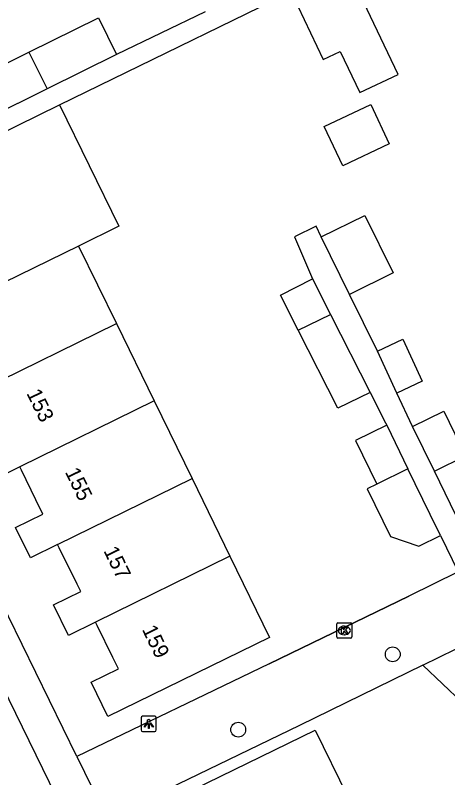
# Model space of a CAD drawing. Extents: x 160457 to 162082, y 388340 to 389736.
# Drawn here: x 160911.8 to 160940.3, y 389001.2 to 389051.5 of the extents above; entities that cross this region are included whole.
import ezdxf

# ---------------------------------------------------------------- set-up
doc = ezdxf.new("R2010")
doc.units = 0
for name, color, linetype in [('IMGEO_Boom', 7, 'Continuous'), ('IMGEO_Fietspad_gesloten', 7, 'Continuous'), ('IMGEO_Kolk', 7, 'Continuous'), ('IMGEO_Lichtpunt', 7, 'Continuous'), ('IMGEO_Muur', 7, 'Continuous'), ('IMGEO_Pand', 7, 'Continuous'), ('IMGEO_Pand_nummerreeks', 7, 'Continuous'), ('IMGEO_Voetpad_open', 7, 'Continuous')]:
    doc.layers.add(name, color=color, linetype=linetype)

msp = doc.modelspace()

# ---------------------------------------------------------------- linework, layer by layer
at = {"layer": 'IMGEO_Boom'}
for centre in [(160936.696, 389009.363), (160926.492, 389004.394)]:
    msp.add_circle(centre, 0.489, dxfattribs=at)
at = {"layer": 'IMGEO_Fietspad_gesloten'}
msp.add_lwpolyline([(160947.207, 388933.03), (160943.921, 388939.826), (160914.477, 389000), (160885.175, 389059.974)], dxfattribs=at)
at = {"layer": 'IMGEO_Kolk'}
for p, q in [((160932.994, 389010.515), (160932.994, 389011.367)), ((160933.069, 389011.441), (160933.921, 389011.441)), ((160933.482, 389011.221), (160933.507, 389011.221)), ((160933.995, 389011.367), (160933.995, 389010.515)), ((160933.505, 389010.661), (160933.48, 389010.661)), ((160933.921, 389010.441), (160933.069, 389010.441))]:
    msp.add_line(p, q, dxfattribs=at)
for points in [[(160932.994, 389010.515), (160932.994, 389011.367)], [(160933.069, 389011.441), (160933.921, 389011.441)], [(160933.315, 389011.141), (160933.438, 389011.141), (160933.438, 389010.99), (160933.568, 389011.141), (160933.732, 389011.141), (160933.586, 389010.99), (160933.739, 389010.741), (160933.587, 389010.741), (160933.502, 389010.905), (160933.438, 389010.838), (160933.438, 389010.741), (160933.315, 389010.741), (160933.315, 389011.141)], [(160933.995, 389011.367), (160933.995, 389010.515)], [(160933.921, 389010.441), (160933.069, 389010.441)]]:
    msp.add_lwpolyline(points, dxfattribs=at)
for centre, start, end in [((160933.071, 389011.365), 91.552, 178.448), ((160933.071, 389011.365), 91.552, 178.448), ((160933.919, 389011.365), 1.552, 88.448), ((160933.919, 389011.365), 1.552, 88.448), ((160933.071, 389010.517), 181.552, 268.448), ((160933.071, 389010.517), 181.552, 268.448), ((160933.919, 389010.517), 271.552, 358.448), ((160933.919, 389010.517), 271.552, 358.448)]:
    msp.add_arc(centre, 0.0765, start, end, dxfattribs=at)
for centre, major_axis, ratio, start_param, end_param in [((160933.481, 389010.941), (-0.387, 0.002), 0.722429, 4.712389, 7.853982), ((160933.506, 389010.941), (-0.39, 0.002), 0.717154, 1.570796, 4.712389)]:
    msp.add_ellipse(centre, major_axis=major_axis, ratio=ratio, start_param=start_param, end_param=end_param, dxfattribs=at)
at = {"layer": 'IMGEO_Lichtpunt'}
for p, q in [((160920.087, 389005.18), (160920.087, 389004.373)), ((160920.087, 389005.18), (160920.087, 389004.373)), ((160920.989, 389005.275), (160920.181, 389005.275)), ((160920.989, 389005.275), (160920.181, 389005.275)), ((160921.083, 389004.373), (160921.083, 389005.18)), ((160921.083, 389004.373), (160921.083, 389005.18)), ((160920.181, 389004.279), (160920.989, 389004.279)), ((160920.181, 389004.279), (160920.989, 389004.279))]:
    msp.add_line(p, q, dxfattribs=at)
for points in [[(160920.461, 389004.844), (160920.5, 389004.816), (160920.312, 389004.554), (160920.274, 389004.581), (160920.461, 389004.844)], [(160920.563, 389004.796), (160920.61, 389004.796), (160920.61, 389004.474), (160920.563, 389004.474), (160920.563, 389004.796)], [(160920.673, 389004.816), (160920.711, 389004.843), (160920.898, 389004.581), (160920.859, 389004.553), (160920.673, 389004.816)]]:
    msp.add_lwpolyline(points, dxfattribs=at)
msp.add_circle((160920.586, 389004.978), 0.0994, dxfattribs=at)
for centre, start, end in [((160920.181, 389005.18), 90, 180), ((160920.181, 389005.18), 90, 180), ((160920.989, 389005.18), 0, 90), ((160920.989, 389005.18), 0, 90), ((160920.181, 389004.373), 180, 270), ((160920.181, 389004.373), 180, 270), ((160920.989, 389004.373), 270, 0), ((160920.989, 389004.373), 270, 360)]:
    msp.add_arc(centre, 0.0946, start, end, dxfattribs=at)
at = {"layer": 'IMGEO_Muur'}
for points in [[(160928.531, 389008.736), (160937.756, 389013.207)], [(160938.681, 389008.641), (160930.534, 389004.674)]]:
    msp.add_lwpolyline(points, dxfattribs=at)
at = {"layer": 'IMGEO_Pand'}
for points in [[(160934.089, 389053.857), (160930.435, 389052.128), (160932.104, 389048.603), (160933.234, 389049.138), (160934.519, 389046.424), (160937.043, 389047.619), (160934.089, 389053.857)], [(160912.678, 389049.086), (160917.259, 389051.355), (160918.456, 389048.932)], [(160909.969, 389044.729), (160908.772, 389047.151), (160912.678, 389049.086)], [(160912.678, 389049.086), (160913.868, 389046.66)], [(160918.456, 389048.932), (160913.868, 389046.66)], [(160913.868, 389046.66), (160909.969, 389044.729)], [(160907.78, 389042.223), (160914.7, 389045.603)], [(160914.7, 389045.603), (160918.61, 389037.602), (160915.949, 389036.3)], [(160935.244, 389045.633), (160936.468, 389043.047), (160933.401, 389041.595), (160932.177, 389044.181), (160935.244, 389045.633)], [(160931.979, 389036.9), (160934.855, 389038.315), (160936.718, 389034.525), (160933.842, 389033.111)], [(160933.842, 389033.111), (160931.979, 389036.9)], [(160915.949, 389036.3), (160907.061, 389031.952)], [(160915.949, 389036.3), (160918.447, 389031.188)], [(160930.46, 389030.738), (160929.279, 389033.064), (160931.39, 389034.136)], [(160931.39, 389034.136), (160932.586, 389031.78)], [(160930.46, 389030.738), (160932.586, 389031.78)], [(160932.586, 389031.78), (160935.202, 389026.628)], [(160909.563, 389026.84), (160918.447, 389031.188)], [(160918.447, 389031.188), (160920.944, 389026.077)], [(160935.202, 389026.628), (160933.069, 389025.599), (160930.46, 389030.738)], [(160935.683, 389029.373), (160937.352, 389030.149), (160938.641, 389027.379), (160936.973, 389026.602)], [(160936.973, 389026.602), (160935.683, 389029.373)], [(160912.065, 389021.728), (160910.269, 389020.848), (160909.288, 389022.852), (160911.085, 389023.732), (160910.057, 389025.831), (160909.673, 389026.615), (160909.563, 389026.84)], [(160920.944, 389026.077), (160912.065, 389021.728)], [(160920.944, 389026.077), (160923.446, 389020.958)], [(160938.005, 389024.4), (160940.063, 389025.405), (160941.504, 389022.454)], [(160936.295, 389024.473), (160934.237, 389023.466), (160935.639, 389020.599)], [(160936.295, 389024.473), (160937.696, 389021.608)], [(160939.446, 389021.45), (160938.005, 389024.4)], [(160939.446, 389021.45), (160941.504, 389022.454)], [(160914.568, 389016.616), (160912.771, 389015.737), (160911.79, 389017.74), (160913.587, 389018.62), (160913.127, 389019.56), (160912.175, 389021.503), (160912.065, 389021.728)], [(160937.696, 389021.608), (160935.639, 389020.599)], [(160939.85, 389017.207), (160939.168, 389018.599), (160937.696, 389021.608)], [(160942.365, 389015.473), (160940.869, 389018.536), (160939.446, 389021.45)], [(160914.568, 389016.616), (160923.446, 389020.958)], [(160923.446, 389020.958), (160925.944, 389015.846)], [(160935.639, 389020.599), (160935.002, 389020.287), (160936.539, 389017.143), (160938.413, 389016.502), (160939.85, 389017.207)], [(160917.073, 389011.497), (160915.277, 389010.616), (160914.297, 389012.619), (160916.094, 389013.499), (160915.852, 389013.994), (160914.678, 389016.391), (160914.568, 389016.616)], [(160925.944, 389015.846), (160928.564, 389010.484), (160917.894, 389005.27), (160916.79, 389007.525), (160918.587, 389008.405), (160918.224, 389009.146), (160917.184, 389011.271), (160917.073, 389011.497)], [(160925.944, 389015.846), (160917.073, 389011.497)], [(160938.681, 389008.641), (160943.002, 389010.753)], [(160943.886, 389003.725), (160938.681, 389008.641)], [(160925.294, 388994.672), (160925.182, 388994.901), (160924.481, 388996.333), (160923.78, 388997.765), (160921.985, 388996.886), (160920.882, 388999.139), (160922.644, 389000), (160931.574, 389004.365), (160933.708, 389000), (160934.196, 388999.001)]]:
    msp.add_lwpolyline(points, dxfattribs=at)
at = {"layer": 'IMGEO_Voetpad_open'}
for points in [[(160914.7, 389045.603), (160933.211, 389054.645), (160932.548, 389055.938)], [(160924.3, 389051.744), (160918.456, 389048.932)], [(160915.841, 389002.618), (160898.678, 389037.727), (160898.662, 389037.759)], [(160931.979, 389036.9), (160931.634, 389037.601), (160930.211, 389036.909), (160931.39, 389034.136)], [(160935.683, 389029.373), (160933.842, 389033.111)], [(160935.202, 389026.628), (160936.213, 389024.638), (160936.295, 389024.473)], [(160938.005, 389024.4), (160936.973, 389026.602)], [(160939.85, 389017.207), (160941.025, 389014.806)], [(160941.025, 389014.806), (160937.756, 389013.207), (160928.531, 389008.736), (160915.841, 389002.618)], [(160938.681, 389008.641), (160930.534, 389004.674), (160917.838, 388998.543)], [(160915.841, 389002.618), (160917.838, 388998.543)]]:
    msp.add_lwpolyline(points, dxfattribs=at)

# ---------------------------------------------------------------- texts
at = {"layer": 'IMGEO_Pand_nummerreeks'}
for s, p in [('153', (160912.491, 389026.588)), ('155', (160915.034, 389021.395)), ('157', (160917.576, 389016.202)), ('159', (160920.118, 389011.009))]:
    msp.add_text(s, height=1, rotation=296.0866, dxfattribs=at).set_placement(p)

doc.saveas('drawing.dxf')
